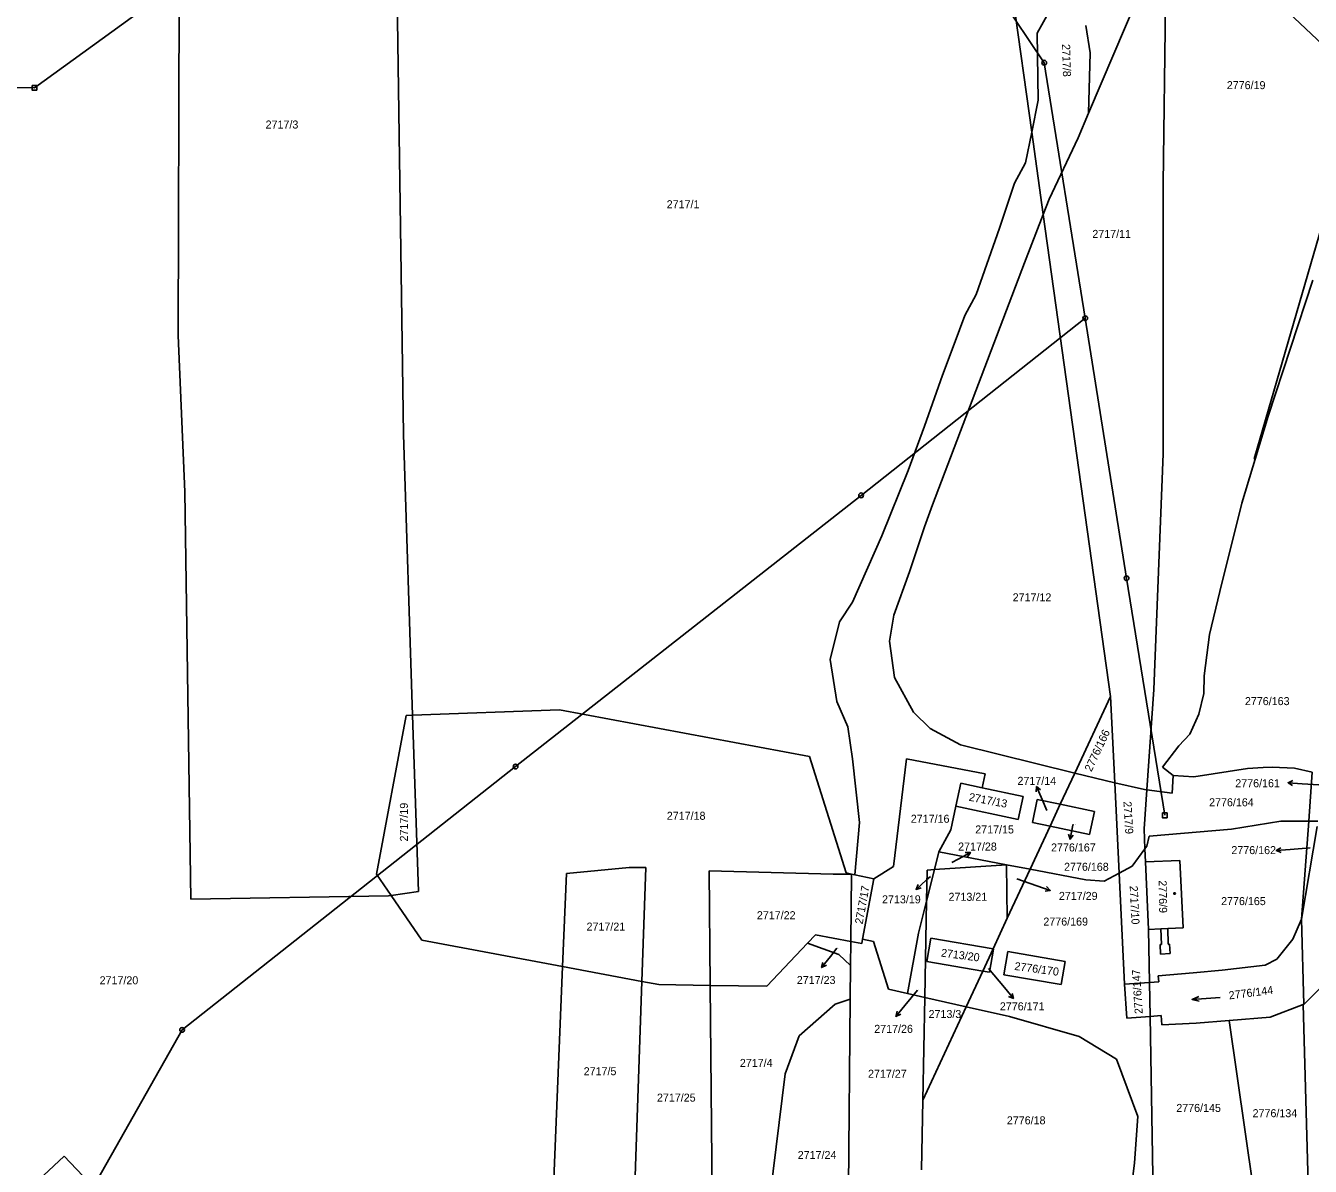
# Model space of a CAD drawing. Extents: x -755819 to -753140, y -1169796 to -1166000.
# Drawn here: x -753865.3 to -753592.4, y -1168753 to -1168510.8 of the extents above; entities that cross this region are included whole.
import ezdxf

# ---------------------------------------------------------------- set-up
doc = ezdxf.new("R2010")
doc.units = 0
for name, color, linetype in [('Vrstva 1', 7, 'Continuous'), ('Vrstva 12', 7, 'Continuous'), ('Vrstva 16', 7, 'Continuous'), ('Vrstva 18', 7, 'Continuous'), ('Vrstva 19', 7, 'Continuous'), ('Vrstva 25', 7, 'Continuous'), ('Vrstva 26', 7, 'Continuous'), ('Vrstva 27', 7, 'Continuous'), ('Vrstva 4', 7, 'Continuous'), ('Vrstva 6', 7, 'Continuous')]:
    doc.layers.add(name, color=color, linetype=linetype)

msp = doc.modelspace()

# ---------------------------------------------------------------- linework, layer by layer
at = {"layer": 'Vrstva 1'}
for p, q in [((-753664.04, -1168443.94), (-753651.55, -1168533.42)), ((-753626.51, -1168498.96), (-753639.47, -1168529.38)), ((-753650.4, -1168512.4), (-753647.7, -1168507.54)), ((-753640.03, -1168510.76), (-753639.16, -1168516.56)), ((-753650.18, -1168526.6), (-753650.4, -1168512.4)), ((-753639.16, -1168516.56), (-753639.47, -1168529.38)), ((-753651.55, -1168533.42), (-753650.18, -1168526.6)), ((-753639.47, -1168529.38), (-753641.69, -1168534.59)), ((-753652.86, -1168539.93), (-753651.55, -1168533.42)), ((-753651.55, -1168533.42), (-753649.11, -1168550.92)), ((-753641.69, -1168534.59), (-753647.83, -1168547.63)), ((-753655.24, -1168544.22), (-753652.86, -1168539.93)), ((-753658.39, -1168553.78), (-753655.24, -1168544.22)), ((-753647.83, -1168547.63), (-753649.11, -1168550.92)), ((-753649.11, -1168550.92), (-753653.07, -1168561.13)), ((-753649.11, -1168550.92), (-753634.83, -1168653.22)), ((-753663.34, -1168567.89), (-753658.39, -1168553.78)), ((-753653.07, -1168561.13), (-753672.65, -1168612.53)), ((-753601.32, -1168593.7), (-753591.81, -1168564.85)), ((-753665.75, -1168572.31), (-753663.34, -1168567.89)), ((-753668.05, -1168578.44), (-753665.75, -1168572.31)), ((-753670.49, -1168585.01), (-753668.05, -1168578.44)), ((-753674.35, -1168595.84), (-753670.49, -1168585.01)), ((-753606.94, -1168612.2), (-753601.32, -1168593.7)), ((-753677.81, -1168605.21), (-753674.35, -1168595.84)), ((-753683.43, -1168619.1), (-753677.81, -1168605.21)), ((-753672.65, -1168612.53), (-753674.36, -1168617.23)), ((-753611.59, -1168630.93), (-753606.94, -1168612.2)), ((-753674.36, -1168617.23), (-753677.5, -1168626.74)), ((-753689.63, -1168633.21), (-753683.43, -1168619.1)), ((-753677.5, -1168626.74), (-753680.86, -1168635.94)), ((-753613.78, -1168640.06), (-753611.59, -1168630.93)), ((-753692.36, -1168637.37), (-753689.63, -1168633.21)), ((-753694.4, -1168645.35), (-753692.36, -1168637.37)), ((-753680.86, -1168635.94), (-753681.77, -1168641.46)), ((-753614.93, -1168648.82), (-753613.78, -1168640.06)), ((-753681.77, -1168641.46), (-753680.7, -1168649.18)), ((-753692.98, -1168654.26), (-753694.4, -1168645.35)), ((-753680.7, -1168649.18), (-753676.67, -1168656.56)), ((-753614.97, -1168652.62), (-753614.93, -1168648.82)), ((-753634.83, -1168653.22), (-753633.93, -1168671.56)), ((-753616.03, -1168657.01), (-753614.97, -1168652.62)), ((-753783.07, -1168657.21), (-753751.86, -1168656.03)), ((-753751.86, -1168656.03), (-753698.79, -1168665.97)), ((-753690.62, -1168659.69), (-753692.98, -1168654.26)), ((-753676.67, -1168656.56), (-753673.1, -1168660.02)), ((-753790.73, -1168690.97), (-753784.42, -1168657.26)), ((-753784.42, -1168657.26), (-753783.07, -1168657.21)), ((-753617.98, -1168661.23), (-753616.03, -1168657.01)), ((-753689.63, -1168666.48), (-753690.62, -1168659.69)), ((-753673.1, -1168660.02), (-753666.65, -1168663.51)), ((-753620.28, -1168663.74), (-753617.98, -1168661.23)), ((-753666.65, -1168663.51), (-753642.4, -1168669.5)), ((-753623.74, -1168668.21), (-753620.28, -1168663.74)), ((-753698.79, -1168665.97), (-753690.97, -1168690.69)), ((-753688.13, -1168679.96), (-753689.63, -1168666.48)), ((-753678.13, -1168666.5), (-753680.92, -1168689.35)), ((-753661.44, -1168669.66), (-753678.13, -1168666.5)), ((-753662.06, -1168672.62), (-753661.44, -1168669.66)), ((-753642.4, -1168669.5), (-753635.96, -1168671.09)), ((-753621.49, -1168669.98), (-753623.74, -1168668.21)), ((-753621.71, -1168673.73), (-753621.49, -1168669.98)), ((-753621.49, -1168669.98), (-753617.09, -1168670.3)), ((-753617.09, -1168670.3), (-753605.68, -1168668.53)), ((-753605.68, -1168668.53), (-753602.37, -1168668.28)), ((-753602.37, -1168668.28), (-753600.49, -1168668.25)), ((-753600.49, -1168668.25), (-753595.7, -1168668.48)), ((-753595.7, -1168668.48), (-753591.94, -1168669.32)), ((-753666.63, -1168671.66), (-753667.66, -1168676.55)), ((-753662.06, -1168672.62), (-753666.63, -1168671.66)), ((-753653.37, -1168674.45), (-753662.06, -1168672.62)), ((-753635.96, -1168671.09), (-753633.93, -1168671.56)), ((-753633.93, -1168671.56), (-753632.99, -1168690.76)), ((-753633.93, -1168671.56), (-753627.63, -1168673)), ((-753627.63, -1168673), (-753627.11, -1168673.06)), ((-753627.11, -1168673.06), (-753621.71, -1168673.73)), ((-753654.4, -1168679.34), (-753653.37, -1168674.45)), ((-753650.39, -1168675.08), (-753651.42, -1168679.97)), ((-753645.48, -1168676.11), (-753650.39, -1168675.08)), ((-753668.71, -1168681.53), (-753667.66, -1168676.55)), ((-753667.66, -1168676.55), (-753654.4, -1168679.34)), ((-753638.25, -1168677.63), (-753645.48, -1168676.11)), ((-753639.28, -1168682.52), (-753638.25, -1168677.63)), ((-753689.15, -1168691.08), (-753688.13, -1168679.96)), ((-753651.42, -1168679.97), (-753647.64, -1168680.76)), ((-753647.64, -1168680.76), (-753639.28, -1168682.52)), ((-753598.6, -1168679.72), (-753609.13, -1168681.41)), ((-753592.71, -1168679.69), (-753598.6, -1168679.72)), ((-753590.94, -1168680.81), (-753594.27, -1168700.48)), ((-753590.74, -1168679.68), (-753592.71, -1168679.69)), ((-753671.3, -1168686.23), (-753668.71, -1168681.53)), ((-753626.58, -1168682.92), (-753627.13, -1168685.04)), ((-753609.13, -1168681.41), (-753626.58, -1168682.92)), ((-753671.3, -1168686.23), (-753672.23, -1168689.98)), ((-753656.94, -1168688.94), (-753671.3, -1168686.23)), ((-753627.51, -1168685.56), (-753630.23, -1168689.27)), ((-753627.13, -1168685.04), (-753627.51, -1168685.56)), ((-753680.92, -1168689.35), (-753685.1, -1168691.94)), ((-753651.89, -1168689.91), (-753656.94, -1168688.94)), ((-753630.23, -1168689.27), (-753632.99, -1168690.76)), ((-753627.4, -1168688.37), (-753620.09, -1168688.03)), ((-753626.72, -1168702.7), (-753627.4, -1168688.37)), ((-753620.09, -1168688.03), (-753619.41, -1168702.35)), ((-753787.65, -1168695.47), (-753790.73, -1168690.97)), ((-753690.97, -1168690.69), (-753689.85, -1168690.93)), ((-753689.85, -1168690.93), (-753689.15, -1168691.08)), ((-753685.1, -1168691.94), (-753689.15, -1168691.08)), ((-753685.1, -1168691.94), (-753687.51, -1168704.75)), ((-753672.23, -1168689.98), (-753673.89, -1168696.66)), ((-753640.08, -1168692.18), (-753651.89, -1168689.91)), ((-753636.13, -1168692.46), (-753640.08, -1168692.18)), ((-753632.99, -1168690.76), (-753636.13, -1168692.46)), ((-753632.99, -1168690.76), (-753631.83, -1168714.34)), ((-753781.15, -1168704.97), (-753787.65, -1168695.47)), ((-753673.89, -1168696.66), (-753675.58, -1168703.49)), ((-753624.12, -1168702.57), (-753626.72, -1168702.7)), ((-753623.97, -1168705.9), (-753624.12, -1168702.57)), ((-753619.41, -1168702.35), (-753622.63, -1168702.5)), ((-753622.63, -1168702.5), (-753622.57, -1168705.81)), ((-753596.09, -1168704.79), (-753594.27, -1168700.48)), ((-753751.22, -1168710.58), (-753781.15, -1168704.97)), ((-753699.17, -1168705.6), (-753707.84, -1168714.74)), ((-753699.17, -1168705.6), (-753697.51, -1168703.86)), ((-753692.5, -1168708.03), (-753699.17, -1168705.6)), ((-753697.51, -1168703.86), (-753689.98, -1168705.27)), ((-753689.98, -1168705.27), (-753687.68, -1168705.7)), ((-753687.68, -1168705.7), (-753687.51, -1168704.75)), ((-753687.51, -1168704.75), (-753685.17, -1168705.23)), ((-753685.17, -1168705.23), (-753682, -1168715.37)), ((-753675.58, -1168703.49), (-753677.97, -1168716.28)), ((-753673.02, -1168704.55), (-753673.87, -1168709.48)), ((-753659.76, -1168706.83), (-753673.02, -1168704.55)), ((-753622.57, -1168705.81), (-753622.27, -1168705.8)), ((-753622.27, -1168705.8), (-753622.17, -1168707.83)), ((-753599.5, -1168709), (-753596.09, -1168704.79)), ((-753690.03, -1168710.34), (-753692.5, -1168708.03)), ((-753660.51, -1168711.78), (-753659.66, -1168706.85)), ((-753659.66, -1168706.85), (-753659.76, -1168706.83)), ((-753656.66, -1168707.37), (-753657.51, -1168712.3)), ((-753644.44, -1168709.47), (-753656.66, -1168707.37)), ((-753624.29, -1168705.91), (-753623.97, -1168705.9)), ((-753624.2, -1168707.97), (-753624.29, -1168705.91)), ((-753622.17, -1168707.83), (-753624.2, -1168707.97)), ((-753734.38, -1168713.74), (-753751.22, -1168710.58)), ((-753673.87, -1168709.48), (-753661.95, -1168711.53)), ((-753645.29, -1168714.4), (-753644.44, -1168709.47)), ((-753611.1, -1168711.34), (-753601.99, -1168710.29)), ((-753601.99, -1168710.29), (-753599.5, -1168709)), ((-753730.79, -1168714.41), (-753734.38, -1168713.74)), ((-753661.95, -1168711.53), (-753660.51, -1168711.78)), ((-753657.51, -1168712.3), (-753645.29, -1168714.4)), ((-753631.83, -1168714.34), (-753626.52, -1168713.97)), ((-753626.52, -1168713.97), (-753624.57, -1168713.84)), ((-753624.66, -1168712.57), (-753617.24, -1168711.9)), ((-753624.57, -1168713.84), (-753624.66, -1168712.57)), ((-753617.24, -1168711.9), (-753611.1, -1168711.34)), ((-753719.86, -1168714.57), (-753730.79, -1168714.41)), ((-753707.84, -1168714.74), (-753719.86, -1168714.57)), ((-753682, -1168715.37), (-753677.97, -1168716.28)), ((-753677.97, -1168716.28), (-753674.27, -1168717.11)), ((-753631.37, -1168721.51), (-753631.83, -1168714.34)), ((-753589.83, -1168714.74), (-753593.78, -1168718.61)), ((-753700.99, -1168725.27), (-753693.33, -1168718.57)), ((-753693.33, -1168718.57), (-753690.09, -1168717.52)), ((-753674.27, -1168717.11), (-753665.47, -1168719.09)), ((-753665.47, -1168719.09), (-753656.3, -1168721.15)), ((-753593.86, -1168718.64), (-753600.92, -1168721.33)), ((-753593.86, -1168718.64), (-753593.78, -1168718.61)), ((-753656.3, -1168721.15), (-753641.5, -1168725.43)), ((-753626.4, -1168721.15), (-753631.37, -1168721.51)), ((-753624.06, -1168720.98), (-753626.4, -1168721.15)), ((-753623.91, -1168722.98), (-753624.06, -1168720.98)), ((-753609.58, -1168722.04), (-753616.64, -1168722.62)), ((-753600.92, -1168721.33), (-753609.58, -1168722.04)), ((-753609.58, -1168722.04), (-753604.48, -1168757.47)), ((-753616.64, -1168722.62), (-753623.91, -1168722.98)), ((-753703.91, -1168733.38), (-753700.99, -1168725.27)), ((-753641.5, -1168725.43), (-753633.54, -1168730.22)), ((-753633.54, -1168730.22), (-753628.99, -1168742.44)), ((-753710.01, -1168781.99), (-753703.91, -1168733.38)), ((-753628.99, -1168742.44), (-753629.75, -1168752.28)), ((-753629.75, -1168752.28), (-753630.63, -1168759.8))]:
    msp.add_line(p, q, dxfattribs=at)
at = {"layer": 'Vrstva 12'}
for p, q in [((-753863.42, -1168523.98), (-753716.75, -1168417.71)), ((-753682.34, -1168468.95), (-753648.9, -1168518.65)), ((-753640.18, -1168572.91), (-753648.9, -1168518.65)), ((-754029.1, -1168521.22), (-753863.42, -1168523.98)), ((-753687.79, -1168610.52), (-753640.18, -1168572.91)), ((-753640.18, -1168572.91), (-753631.41, -1168628.12)), ((-753761.21, -1168668.12), (-753687.79, -1168610.52)), ((-753631.41, -1168628.12), (-753623.28, -1168678.46)), ((-753832.05, -1168724.02), (-753761.21, -1168668.12)), ((-753868.9, -1168789.07), (-753832.05, -1168724.02))]:
    msp.add_line(p, q, dxfattribs=at)
at = {"layer": 'Vrstva 16'}
for p, q in [((-753650.53, -1168672.35), (-753649.35, -1168675.11)), ((-753597.09, -1168671.53), (-753594.1, -1168671.75)), ((-753590.58, -1168672.01), (-753594.1, -1168671.75)), ((-753648.36, -1168677.42), (-753649.35, -1168675.11)), ((-753643.42, -1168683.53), (-753642.85, -1168680.58)), ((-753642.81, -1168680.39), (-753642.85, -1168680.58)), ((-753664.57, -1168686.33), (-753667.21, -1168687.76)), ((-753599.62, -1168685.95), (-753596.63, -1168685.7)), ((-753592.38, -1168685.35), (-753596.63, -1168685.7)), ((-753668.5, -1168688.46), (-753667.21, -1168687.76)), ((-753676.11, -1168694.2), (-753673.9, -1168692.17)), ((-753673.09, -1168691.42), (-753673.9, -1168692.17)), ((-753654.72, -1168691.92), (-753650.45, -1168693.41)), ((-753647.62, -1168694.4), (-753650.45, -1168693.41)), ((-753696.19, -1168710.78), (-753694.32, -1168708.43)), ((-753692.93, -1168706.68), (-753694.32, -1168708.43)), ((-753660.76, -1168710.95), (-753657.37, -1168715.04)), ((-753675.83, -1168715.6), (-753678.5, -1168718.84)), ((-753655.46, -1168717.35), (-753657.37, -1168715.04)), ((-753680.41, -1168721.15), (-753678.5, -1168718.84))]:
    msp.add_line(p, q, dxfattribs=at)
for points in [[(-753650.59, -1168673.47), (-753650.53, -1168672.35), (-753649.67, -1168673.07)], [(-753596.13, -1168672.1), (-753597.09, -1168671.53), (-753596.06, -1168671.1)], [(-753642.74, -1168682.64), (-753643.42, -1168683.53), (-753643.72, -1168682.45)], [(-753665.69, -1168686.37), (-753664.57, -1168686.33), (-753665.21, -1168687.25)], [(-753598.58, -1168686.36), (-753599.62, -1168685.95), (-753598.66, -1168685.37)], [(-753675.03, -1168693.89), (-753676.11, -1168694.2), (-753675.71, -1168693.16)], [(-753648.4, -1168693.6), (-753647.62, -1168694.4), (-753648.73, -1168694.54)], [(-753695.17, -1168710.31), (-753696.19, -1168710.78), (-753695.96, -1168709.69)], [(-753655.71, -1168716.26), (-753655.46, -1168717.35), (-753656.48, -1168716.9)], [(-753679.39, -1168720.7), (-753680.41, -1168721.15), (-753680.16, -1168720.06)]]:
    msp.add_lwpolyline(points, dxfattribs=at)
at = {"layer": 'Vrstva 25'}
for points in [[(-753617.49, -1168717.55), (-753616.03, -1168716.94)], [(-753611.51, -1168717.11), (-753617.49, -1168717.55), (-753615.96, -1168717.94)]]:
    msp.add_lwpolyline(points, dxfattribs=at)
msp.add_circle((-753621.21, -1168695.06), 0.175, dxfattribs=at)
at = {"layer": 'Vrstva 26'}
for points in [[(-753863.92, -1168523.48), (-753862.92, -1168523.48), (-753862.92, -1168524.48), (-753863.92, -1168524.48)], [(-753623.78, -1168677.96), (-753622.78, -1168677.96), (-753622.78, -1168678.96), (-753623.78, -1168678.96)]]:
    msp.add_lwpolyline(points, close=True, dxfattribs=at)
for centre in [(-753648.9, -1168518.65), (-753640.18, -1168572.91), (-753687.79, -1168610.52), (-753631.41, -1168628.12), (-753761.21, -1168668.12), (-753832.05, -1168724.02)]:
    msp.add_circle(centre, 0.5, dxfattribs=at)
at = {"layer": 'Vrstva 27'}
for p, q in [((-753604.32, -1168602.79), (-753586.3, -1168540.89)), ((-753591.81, -1168564.85), (-753601.32, -1168593.7)), ((-753601.32, -1168593.7), (-753604.1, -1168602.85)), ((-753604.1, -1168602.85), (-753604.32, -1168602.79)), ((-753861.48, -1168754.95), (-753857.14, -1168750.81)), ((-753857.14, -1168750.81), (-753834.35, -1168774.65))]:
    msp.add_line(p, q, dxfattribs=at)
at = {"layer": 'Vrstva 4'}
msp.add_line((-753624.12, -1168702.57), (-753622.63, -1168702.5), dxfattribs=at)
at = {"layer": 'Vrstva 6'}
for p, q in [((-753832.92, -1168576.56), (-753832.64, -1168482.6)), ((-753620.76, -1168485.58), (-753585.37, -1168518.99)), ((-753785.02, -1168597.61), (-753786.48, -1168494.93)), ((-753623.64, -1168544.37), (-753623.16, -1168506.19)), ((-753623.65, -1168601.67), (-753623.64, -1168544.37)), ((-753831.45, -1168609.8), (-753832.92, -1168576.56)), ((-753783.07, -1168657.21), (-753785.02, -1168597.61)), ((-753625.64, -1168651.75), (-753623.65, -1168601.67)), ((-753830.23, -1168696.27), (-753831.45, -1168609.8)), ((-753634.83, -1168653.22), (-753642.4, -1168669.5)), ((-753627.11, -1168673.06), (-753625.64, -1168651.75)), ((-753781.84, -1168694.64), (-753783.07, -1168657.21)), ((-753642.4, -1168669.5), (-753645.48, -1168676.11)), ((-753591.94, -1168669.32), (-753592.71, -1168679.69)), ((-753627.68, -1168681.3), (-753627.11, -1168673.06)), ((-753645.48, -1168676.11), (-753647.64, -1168680.76)), ((-753647.64, -1168680.76), (-753651.89, -1168689.91)), ((-753627.51, -1168685.56), (-753627.68, -1168681.3)), ((-753592.71, -1168679.69), (-753594.27, -1168700.48)), ((-753627.4, -1168688.37), (-753627.51, -1168685.56)), ((-753656.94, -1168688.94), (-753672.23, -1168689.98)), ((-753656.74, -1168700.33), (-753656.94, -1168688.94)), ((-753751.22, -1168710.58), (-753750.4, -1168690.82)), ((-753750.4, -1168690.82), (-753737.05, -1168689.51)), ((-753737.05, -1168689.51), (-753733.53, -1168689.56)), ((-753734.38, -1168713.74), (-753733.53, -1168689.56)), ((-753719.86, -1168714.57), (-753720.08, -1168690.25)), ((-753720.08, -1168690.25), (-753693.75, -1168690.93)), ((-753693.75, -1168690.93), (-753689.85, -1168690.93)), ((-753689.98, -1168705.27), (-753689.85, -1168690.93)), ((-753673.89, -1168696.66), (-753673.76, -1168690.08)), ((-753672.23, -1168689.98), (-753673.76, -1168690.08)), ((-753651.89, -1168689.91), (-753656.74, -1168700.33)), ((-753787.65, -1168695.47), (-753781.84, -1168694.64)), ((-753830.23, -1168696.27), (-753788.2, -1168695.55)), ((-753788.2, -1168695.55), (-753787.65, -1168695.47)), ((-753674.27, -1168717.11), (-753673.89, -1168696.66)), ((-753659.76, -1168706.83), (-753656.74, -1168700.33)), ((-753626.52, -1168713.97), (-753626.72, -1168702.7)), ((-753594.27, -1168700.48), (-753593.78, -1168718.61)), ((-753690.03, -1168710.34), (-753689.98, -1168705.27)), ((-753661.95, -1168711.53), (-753659.76, -1168706.83)), ((-753753.78, -1168772.7), (-753751.22, -1168710.58)), ((-753690.09, -1168717.52), (-753690.03, -1168710.34)), ((-753736.86, -1168784.51), (-753734.38, -1168713.74)), ((-753665.47, -1168719.09), (-753661.95, -1168711.53)), ((-753626.4, -1168721.15), (-753626.52, -1168713.97)), ((-753719.34, -1168773.93), (-753719.86, -1168714.57)), ((-753690.46, -1168757.38), (-753690.09, -1168717.52)), ((-753674.69, -1168738.92), (-753674.27, -1168717.11)), ((-753674.69, -1168738.92), (-753665.47, -1168719.09)), ((-753592.7, -1168761.11), (-753593.86, -1168718.64)), ((-753625.73, -1168759.55), (-753626.4, -1168721.15)), ((-753674.69, -1168738.92), (-753674.98, -1168753.72))]:
    msp.add_line(p, q, dxfattribs=at)

# ---------------------------------------------------------------- texts
at = {"layer": 'Vrstva 16'}
for s, p in [('2717/14', (-753654.58, -1168671.99)), ('2776/161', (-753608.31, -1168672.5)), ('2717/28', (-753667.19, -1168685.94)), ('2776/167', (-753647.44, -1168686.13)), ('2776/162', (-753609.14, -1168686.7)), ('2717/29', (-753645.78, -1168696.42)), ('2713/19', (-753683.35, -1168697.15)), ('2717/23', (-753701.46, -1168714.28)), ('2776/171', (-753658.32, -1168719.87)), ('2717/26', (-753685.01, -1168724.65))]:
    msp.add_text(s, height=1.7, dxfattribs=at).set_placement(p)
at = {"layer": 'Vrstva 18'}
for s, rotation, p in [('2717/8', 271.582, (-753645.1, -1168514.72)), ('2717/11', 0.0573, (-753638.68, -1168555.86)), ('2776/166', 64.9734, (-753638.88, -1168669.34)), ('2717/13', 349.2178, (-753665.01, -1168675.34)), ('2717/9', 273.4155, (-753632.07, -1168675.54)), ('2717/19', 90.0117, (-753784.08, -1168684.01)), ('2717/17', 79.6984, (-753687.48, -1168701.67)), ('2717/10', 272.8998, (-753630.74, -1168693.46)), ('2713/20', 352.5409, (-753670.9, -1168708.44)), ('2776/170', 352.2545, (-753655.3, -1168711.27)), ('2776/147', 93.6786, (-753627.96, -1168720.59)), ('2776/144', 7.2193, (-753609.58, -1168717.55))]:
    msp.add_text(s, height=1.7, rotation=rotation, dxfattribs=at).set_placement(p)
for s, height, p in [('2776/19', 1.7, (-753610.11, -1168524.27)), ('2717/3', 1.7, (-753814.31, -1168532.63)), ('2717/1', 1.7, (-753729.1, -1168549.56)), ('2717/12', 1.7, (-753655.6, -1168633.02)), ('2776/163', 1.7, (-753606.26, -1168655.06)), ('2776/164', 1.7, (-753613.87, -1168676.54)), ('2717/18', 1.7, (-753729.08, -1168679.41)), ('2717/16', 1.7, (-753677.25, -1168680.04)), ('2717/14', 0.1, (-753648.35, -1168677.42)), ('2717/15', 1.7, (-753663.55, -1168682.31)), ('2776/167', 0.1, (-753642.8, -1168680.39)), ('2717/28', 0.1, (-753668.49, -1168688.46)), ('2776/168', 1.7, (-753644.68, -1168690.24)), ('2713/19', 0.1, (-753673.34, -1168691.35)), ('2717/29', 0.1, (-753654.71, -1168691.92)), ('2713/21', 1.7, (-753669.23, -1168696.61)), ('2776/165', 1.7, (-753611.32, -1168697.53)), ('2717/22', 1.7, (-753709.94, -1168700.52)), ('2776/169', 1.7, (-753649.08, -1168701.87)), ('2717/21', 1.7, (-753746.13, -1168702.94)), ('2717/23', 0.1, (-753692.92, -1168706.68)), ('2776/171', 0.1, (-753661.17, -1168710.7)), ('2717/20', 1.7, (-753849.58, -1168714.34)), ('2717/26', 0.1, (-753675.82, -1168715.6)), ('2713/3', 1.7, (-753673.47, -1168721.5)), ('2717/4', 1.7, (-753713.56, -1168731.89)), ('2717/5', 1.7, (-753746.74, -1168733.65)), ('2717/27', 1.7, (-753686.33, -1168734.18)), ('2717/25', 1.7, (-753731.17, -1168739.25)), ('2776/145', 1.7, (-753620.84, -1168741.44)), ('2776/134', 1.7, (-753604.63, -1168742.56)), ('2776/18', 1.7, (-753656.84, -1168744.07)), ('2717/24', 1.7, (-753701.26, -1168751.43))]:
    msp.add_text(s, height=height, dxfattribs=at).set_placement(p)
at = {"layer": 'Vrstva 19'}
msp.add_text('2776/9', height=1.7, rotation=270.8944, dxfattribs=at).set_placement((-753624.59, -1168692.27))

doc.saveas('drawing.dxf')
